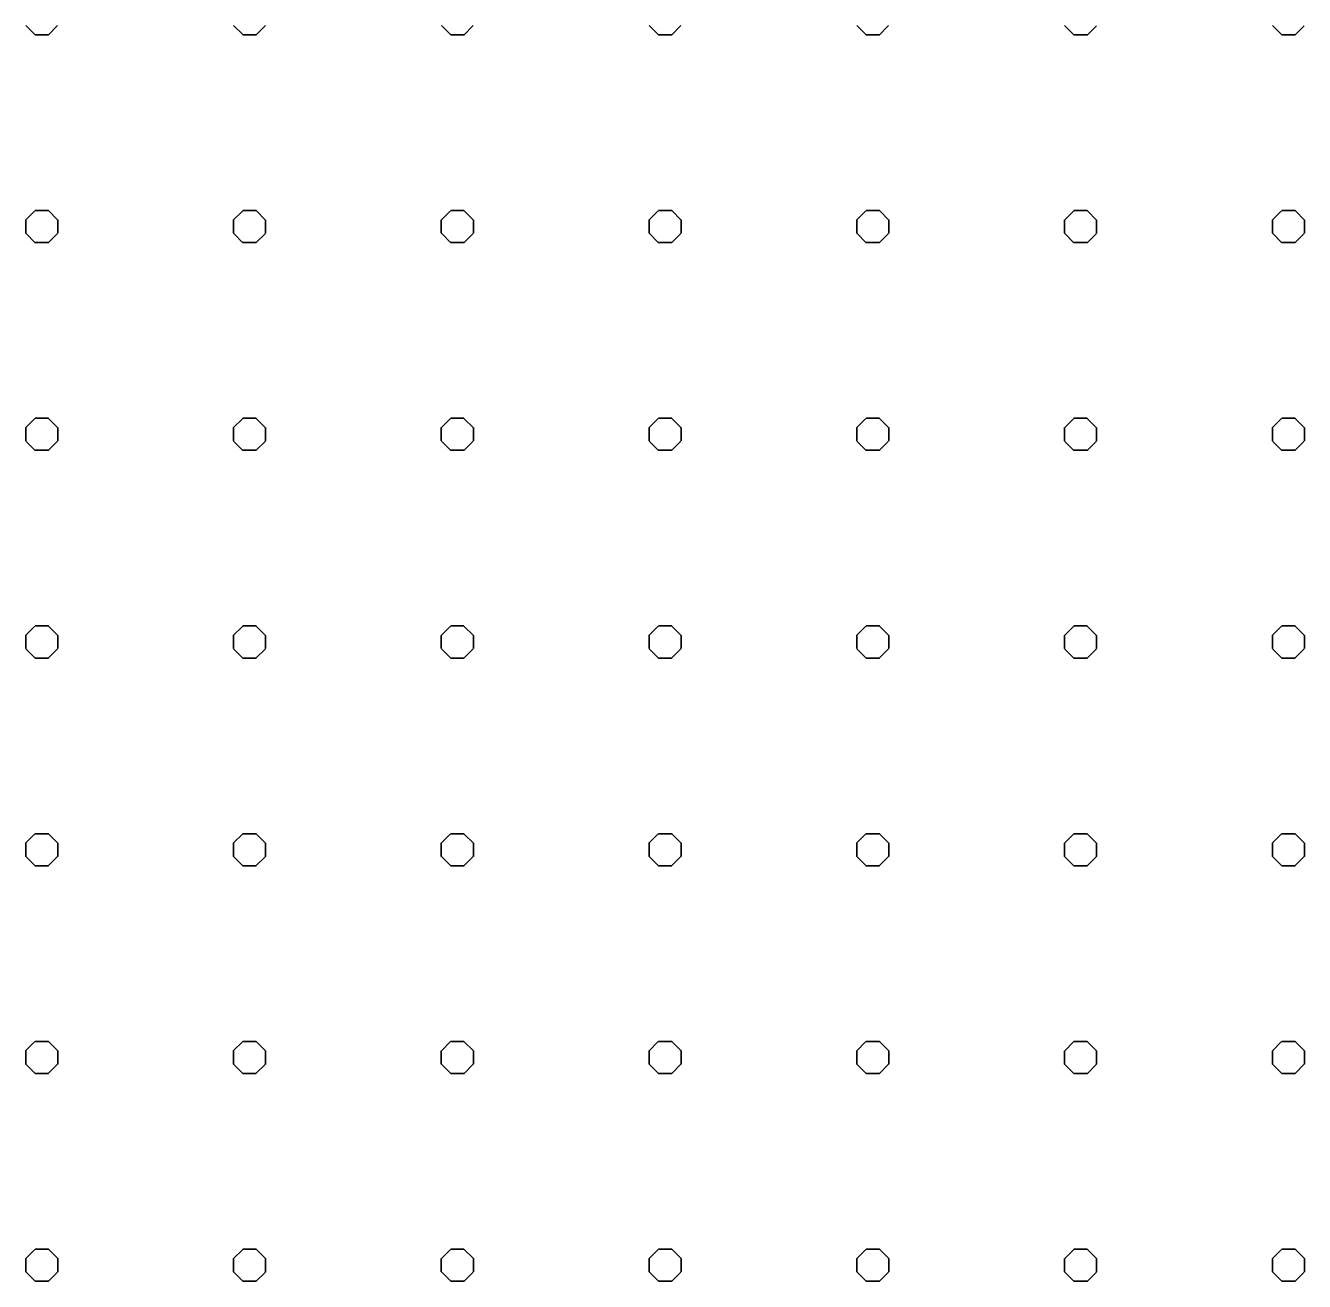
# Model space of a CAD drawing. Extents: x 427903 to 430077, y 4477233 to 4480385.
# Drawn here: x 429060.5 to 429245.2, y 4479293.4 to 4479474.7 of the extents above; entities that cross this region are included whole.
import ezdxf

# ---------------------------------------------------------------- set-up
doc = ezdxf.new("R2010")
doc.units = 0
doc.layers.add('TR_OZELMAHSUL', color=7, linetype='Continuous')

msp = doc.modelspace()

# ---------------------------------------------------------------- linework, layer by layer
at = {"layer": 'TR_OZELMAHSUL'}
for p, q in [((429061.91, 4479473.37), (429060.55, 4479474.73)), ((429063.78, 4479473.36), (429065.14, 4479474.72)), ((429091.91, 4479473.37), (429090.55, 4479474.73)), ((429093.78, 4479473.36), (429095.14, 4479474.72)), ((429121.91, 4479473.37), (429120.55, 4479474.73)), ((429123.78, 4479473.36), (429125.14, 4479474.72)), ((429151.91, 4479473.37), (429150.55, 4479474.73)), ((429153.78, 4479473.36), (429155.14, 4479474.72)), ((429181.9, 4479473.37), (429180.55, 4479474.73)), ((429183.78, 4479473.36), (429185.13, 4479474.72)), ((429211.9, 4479473.37), (429210.55, 4479474.73)), ((429213.78, 4479473.36), (429215.13, 4479474.71)), ((429241.9, 4479473.37), (429240.55, 4479474.73)), ((429243.78, 4479473.36), (429245.13, 4479474.71)), ((429061.9, 4479473.39), (429063.82, 4479473.39)), ((429061.9, 4479473.39), (429063.82, 4479473.39)), ((429091.9, 4479473.39), (429093.82, 4479473.39)), ((429091.9, 4479473.39), (429093.82, 4479473.39)), ((429121.9, 4479473.39), (429123.82, 4479473.39)), ((429121.9, 4479473.39), (429123.82, 4479473.39)), ((429151.9, 4479473.39), (429153.82, 4479473.39)), ((429151.9, 4479473.39), (429153.82, 4479473.39)), ((429181.9, 4479473.39), (429183.82, 4479473.39)), ((429181.9, 4479473.39), (429183.82, 4479473.39)), ((429211.9, 4479473.39), (429213.82, 4479473.39)), ((429211.9, 4479473.39), (429213.82, 4479473.39)), ((429241.9, 4479473.39), (429243.82, 4479473.39)), ((429241.9, 4479473.39), (429243.82, 4479473.39)), ((429060.51, 4479446.63), (429061.87, 4479447.99)), ((429061.9, 4479448.02), (429063.82, 4479448.02)), ((429065.18, 4479446.64), (429063.82, 4479448)), ((429090.51, 4479446.63), (429091.87, 4479447.99)), ((429091.9, 4479448.02), (429093.82, 4479448.02)), ((429095.17, 4479446.64), (429093.82, 4479448)), ((429120.51, 4479446.63), (429121.87, 4479447.99)), ((429121.9, 4479448.02), (429123.82, 4479448.02)), ((429125.17, 4479446.64), (429123.82, 4479448)), ((429150.51, 4479446.63), (429151.87, 4479447.99)), ((429151.9, 4479448.02), (429153.82, 4479448.02)), ((429155.17, 4479446.64), (429153.82, 4479448)), ((429180.51, 4479446.63), (429181.86, 4479447.99)), ((429181.9, 4479448.02), (429183.82, 4479448.02)), ((429185.17, 4479446.64), (429183.82, 4479448)), ((429210.51, 4479446.63), (429211.86, 4479447.99)), ((429211.9, 4479448.02), (429213.82, 4479448.02)), ((429215.17, 4479446.64), (429213.82, 4479448)), ((429240.51, 4479446.63), (429241.86, 4479447.98)), ((429241.9, 4479448.02), (429243.82, 4479448.02)), ((429245.17, 4479446.64), (429243.82, 4479448)), ((429060.54, 4479444.75), (429060.54, 4479446.66)), ((429065.17, 4479444.75), (429065.17, 4479446.66)), ((429090.54, 4479444.75), (429090.54, 4479446.66)), ((429095.17, 4479444.75), (429095.17, 4479446.66)), ((429120.54, 4479444.75), (429120.54, 4479446.66)), ((429125.17, 4479444.75), (429125.17, 4479446.66)), ((429150.54, 4479444.75), (429150.54, 4479446.66)), ((429155.17, 4479444.75), (429155.17, 4479446.66)), ((429180.54, 4479444.75), (429180.54, 4479446.66)), ((429185.17, 4479444.75), (429185.17, 4479446.66)), ((429210.54, 4479444.75), (429210.54, 4479446.66)), ((429215.17, 4479444.75), (429215.17, 4479446.66)), ((429240.54, 4479444.75), (429240.54, 4479446.66)), ((429245.17, 4479444.75), (429245.17, 4479446.66)), ((429061.91, 4479443.37), (429060.55, 4479444.73)), ((429063.78, 4479443.36), (429065.14, 4479444.72)), ((429091.9, 4479443.37), (429090.55, 4479444.73)), ((429093.78, 4479443.36), (429095.14, 4479444.72)), ((429121.9, 4479443.37), (429120.55, 4479444.73)), ((429123.78, 4479443.36), (429125.14, 4479444.72)), ((429151.9, 4479443.37), (429150.55, 4479444.73)), ((429153.78, 4479443.36), (429155.14, 4479444.72)), ((429181.9, 4479443.37), (429180.55, 4479444.73)), ((429183.78, 4479443.36), (429185.13, 4479444.72)), ((429211.9, 4479443.37), (429210.55, 4479444.73)), ((429213.78, 4479443.36), (429215.13, 4479444.72)), ((429241.9, 4479443.37), (429240.55, 4479444.73)), ((429243.78, 4479443.36), (429245.13, 4479444.71)), ((429061.9, 4479443.39), (429063.82, 4479443.39)), ((429091.9, 4479443.39), (429093.82, 4479443.39)), ((429121.9, 4479443.39), (429123.82, 4479443.39)), ((429151.9, 4479443.39), (429153.82, 4479443.39)), ((429181.9, 4479443.39), (429183.82, 4479443.39)), ((429211.9, 4479443.39), (429213.82, 4479443.39)), ((429241.9, 4479443.39), (429243.82, 4479443.39)), ((429060.51, 4479416.63), (429061.87, 4479417.99)), ((429060.54, 4479414.75), (429060.54, 4479416.66)), ((429061.9, 4479418.02), (429063.82, 4479418.02)), ((429065.17, 4479416.64), (429063.82, 4479418)), ((429065.17, 4479414.75), (429065.17, 4479416.66)), ((429090.51, 4479416.63), (429091.87, 4479417.99)), ((429090.54, 4479414.75), (429090.54, 4479416.66)), ((429091.9, 4479418.02), (429093.82, 4479418.02)), ((429095.17, 4479416.64), (429093.82, 4479418)), ((429095.17, 4479414.75), (429095.17, 4479416.66)), ((429120.51, 4479416.63), (429121.87, 4479417.99)), ((429120.54, 4479414.75), (429120.54, 4479416.66)), ((429121.9, 4479418.02), (429123.82, 4479418.02)), ((429125.17, 4479416.64), (429123.82, 4479418)), ((429125.17, 4479414.75), (429125.17, 4479416.66)), ((429150.51, 4479416.63), (429151.87, 4479417.99)), ((429150.54, 4479414.75), (429150.54, 4479416.66)), ((429151.9, 4479418.02), (429153.82, 4479418.02)), ((429155.17, 4479416.64), (429153.82, 4479418)), ((429155.17, 4479414.75), (429155.17, 4479416.66)), ((429180.51, 4479416.63), (429181.86, 4479417.99)), ((429180.54, 4479414.75), (429180.54, 4479416.66)), ((429181.9, 4479418.02), (429183.82, 4479418.02)), ((429185.17, 4479416.64), (429183.82, 4479418)), ((429185.17, 4479414.75), (429185.17, 4479416.66)), ((429210.51, 4479416.63), (429211.86, 4479417.99)), ((429210.54, 4479414.75), (429210.54, 4479416.66)), ((429211.9, 4479418.02), (429213.82, 4479418.02)), ((429215.17, 4479416.64), (429213.82, 4479418)), ((429215.17, 4479414.75), (429215.17, 4479416.66)), ((429240.51, 4479416.63), (429241.86, 4479417.98)), ((429240.54, 4479414.75), (429240.54, 4479416.66)), ((429241.9, 4479418.02), (429243.82, 4479418.02)), ((429245.17, 4479416.64), (429243.82, 4479418)), ((429245.17, 4479414.75), (429245.17, 4479416.66)), ((429061.9, 4479413.37), (429060.55, 4479414.73)), ((429063.78, 4479413.36), (429065.14, 4479414.72)), ((429091.9, 4479413.37), (429090.55, 4479414.73)), ((429093.78, 4479413.36), (429095.14, 4479414.72)), ((429121.9, 4479413.37), (429120.55, 4479414.73)), ((429123.78, 4479413.36), (429125.14, 4479414.72)), ((429151.9, 4479413.37), (429150.55, 4479414.73)), ((429153.78, 4479413.36), (429155.14, 4479414.72)), ((429181.9, 4479413.37), (429180.55, 4479414.73)), ((429183.78, 4479413.36), (429185.13, 4479414.72)), ((429211.9, 4479413.37), (429210.55, 4479414.73)), ((429213.78, 4479413.36), (429215.13, 4479414.72)), ((429241.9, 4479413.37), (429240.55, 4479414.73)), ((429243.78, 4479413.36), (429245.13, 4479414.71)), ((429061.9, 4479413.39), (429063.82, 4479413.39)), ((429061.9, 4479413.39), (429063.82, 4479413.39)), ((429091.9, 4479413.39), (429093.82, 4479413.39)), ((429091.9, 4479413.39), (429093.82, 4479413.39)), ((429121.9, 4479413.39), (429123.82, 4479413.39)), ((429121.9, 4479413.39), (429123.82, 4479413.39)), ((429151.9, 4479413.39), (429153.82, 4479413.39)), ((429151.9, 4479413.39), (429153.82, 4479413.39)), ((429181.9, 4479413.39), (429183.82, 4479413.39)), ((429181.9, 4479413.39), (429183.82, 4479413.39)), ((429211.9, 4479413.39), (429213.82, 4479413.39)), ((429211.9, 4479413.39), (429213.82, 4479413.39)), ((429241.9, 4479413.39), (429243.82, 4479413.39)), ((429241.9, 4479413.39), (429243.82, 4479413.39)), ((429060.51, 4479386.64), (429061.87, 4479387.99)), ((429061.9, 4479388.02), (429063.82, 4479388.02)), ((429061.9, 4479388.02), (429063.82, 4479388.02)), ((429065.17, 4479386.64), (429063.82, 4479388)), ((429090.51, 4479386.63), (429091.87, 4479387.99)), ((429091.9, 4479388.02), (429093.82, 4479388.02)), ((429091.9, 4479388.02), (429093.82, 4479388.02)), ((429095.17, 4479386.64), (429093.82, 4479388)), ((429120.51, 4479386.63), (429121.87, 4479387.99)), ((429121.9, 4479388.02), (429123.82, 4479388.02)), ((429121.9, 4479388.02), (429123.82, 4479388.02)), ((429125.17, 4479386.64), (429123.82, 4479388)), ((429150.51, 4479386.63), (429151.87, 4479387.99)), ((429151.9, 4479388.02), (429153.82, 4479388.02)), ((429151.9, 4479388.02), (429153.82, 4479388.02)), ((429155.17, 4479386.64), (429153.82, 4479388)), ((429180.51, 4479386.63), (429181.86, 4479387.99)), ((429181.9, 4479388.02), (429183.82, 4479388.02)), ((429181.9, 4479388.02), (429183.82, 4479388.02)), ((429185.17, 4479386.64), (429183.82, 4479388)), ((429210.51, 4479386.63), (429211.86, 4479387.99)), ((429211.9, 4479388.02), (429213.82, 4479388.02)), ((429211.9, 4479388.02), (429213.82, 4479388.02)), ((429215.17, 4479386.64), (429213.82, 4479388)), ((429240.51, 4479386.63), (429241.86, 4479387.99)), ((429241.9, 4479388.02), (429243.82, 4479388.02)), ((429241.9, 4479388.02), (429243.82, 4479388.02)), ((429245.17, 4479386.64), (429243.82, 4479388)), ((429060.54, 4479384.75), (429060.54, 4479386.66)), ((429065.17, 4479384.75), (429065.17, 4479386.66)), ((429090.54, 4479384.75), (429090.54, 4479386.66)), ((429095.17, 4479384.75), (429095.17, 4479386.66)), ((429120.54, 4479384.75), (429120.54, 4479386.66)), ((429125.17, 4479384.75), (429125.17, 4479386.66)), ((429150.54, 4479384.75), (429150.54, 4479386.66)), ((429155.17, 4479384.75), (429155.17, 4479386.66)), ((429180.54, 4479384.75), (429180.54, 4479386.66)), ((429185.17, 4479384.75), (429185.17, 4479386.66)), ((429210.54, 4479384.75), (429210.54, 4479386.66)), ((429215.17, 4479384.75), (429215.17, 4479386.66)), ((429240.54, 4479384.75), (429240.54, 4479386.66)), ((429245.17, 4479384.75), (429245.17, 4479386.66)), ((429061.9, 4479383.37), (429060.55, 4479384.73)), ((429061.9, 4479383.39), (429063.82, 4479383.39)), ((429061.9, 4479383.39), (429063.82, 4479383.39)), ((429063.78, 4479383.37), (429065.14, 4479384.72)), ((429091.9, 4479383.37), (429090.55, 4479384.73)), ((429091.9, 4479383.39), (429093.82, 4479383.39)), ((429091.9, 4479383.39), (429093.82, 4479383.39)), ((429093.78, 4479383.36), (429095.14, 4479384.72)), ((429121.9, 4479383.37), (429120.55, 4479384.73)), ((429121.9, 4479383.39), (429123.82, 4479383.39)), ((429121.9, 4479383.39), (429123.82, 4479383.39)), ((429123.78, 4479383.36), (429125.14, 4479384.72)), ((429151.9, 4479383.37), (429150.55, 4479384.73)), ((429151.9, 4479383.39), (429153.82, 4479383.39)), ((429151.9, 4479383.39), (429153.82, 4479383.39)), ((429153.78, 4479383.36), (429155.14, 4479384.72)), ((429181.9, 4479383.37), (429180.55, 4479384.73)), ((429181.9, 4479383.39), (429183.82, 4479383.39)), ((429181.9, 4479383.39), (429183.82, 4479383.39)), ((429183.78, 4479383.36), (429185.13, 4479384.72)), ((429211.9, 4479383.37), (429210.55, 4479384.73)), ((429211.9, 4479383.39), (429213.82, 4479383.39)), ((429211.9, 4479383.39), (429213.82, 4479383.39)), ((429213.78, 4479383.36), (429215.13, 4479384.72)), ((429241.9, 4479383.37), (429240.55, 4479384.73)), ((429241.9, 4479383.39), (429243.82, 4479383.39)), ((429241.9, 4479383.39), (429243.82, 4479383.39)), ((429243.78, 4479383.36), (429245.13, 4479384.72)), ((429060.51, 4479356.64), (429061.87, 4479357.99)), ((429061.9, 4479358.02), (429063.82, 4479358.02)), ((429065.17, 4479356.65), (429063.82, 4479358)), ((429090.51, 4479356.63), (429091.87, 4479357.99)), ((429091.9, 4479358.02), (429093.82, 4479358.02)), ((429095.17, 4479356.65), (429093.82, 4479358)), ((429120.51, 4479356.63), (429121.87, 4479357.99)), ((429121.9, 4479358.02), (429123.82, 4479358.02)), ((429125.17, 4479356.65), (429123.82, 4479358)), ((429150.51, 4479356.63), (429151.87, 4479357.99)), ((429151.9, 4479358.02), (429153.82, 4479358.02)), ((429155.17, 4479356.65), (429153.82, 4479358)), ((429180.51, 4479356.63), (429181.86, 4479357.99)), ((429181.9, 4479358.02), (429183.82, 4479358.02)), ((429185.17, 4479356.65), (429183.82, 4479358)), ((429210.51, 4479356.63), (429211.86, 4479357.99)), ((429211.9, 4479358.02), (429213.82, 4479358.02)), ((429215.17, 4479356.65), (429213.82, 4479358)), ((429240.51, 4479356.63), (429241.86, 4479357.99)), ((429241.9, 4479358.02), (429243.82, 4479358.02)), ((429245.17, 4479356.65), (429243.82, 4479358)), ((429060.54, 4479354.75), (429060.54, 4479356.66)), ((429065.17, 4479354.75), (429065.17, 4479356.66)), ((429090.54, 4479354.75), (429090.54, 4479356.66)), ((429095.17, 4479354.75), (429095.17, 4479356.66)), ((429120.54, 4479354.75), (429120.54, 4479356.66)), ((429125.17, 4479354.75), (429125.17, 4479356.66)), ((429150.54, 4479354.75), (429150.54, 4479356.66)), ((429155.17, 4479354.75), (429155.17, 4479356.66)), ((429180.54, 4479354.75), (429180.54, 4479356.66)), ((429185.17, 4479354.75), (429185.17, 4479356.66)), ((429210.54, 4479354.75), (429210.54, 4479356.66)), ((429215.17, 4479354.75), (429215.17, 4479356.66)), ((429240.54, 4479354.75), (429240.54, 4479356.66)), ((429245.17, 4479354.75), (429245.17, 4479356.66)), ((429061.9, 4479353.38), (429060.55, 4479354.73)), ((429063.78, 4479353.37), (429065.14, 4479354.72)), ((429091.9, 4479353.38), (429090.55, 4479354.73)), ((429093.78, 4479353.36), (429095.14, 4479354.72)), ((429121.9, 4479353.38), (429120.55, 4479354.73)), ((429123.78, 4479353.36), (429125.14, 4479354.72)), ((429151.9, 4479353.38), (429150.55, 4479354.73)), ((429153.78, 4479353.36), (429155.14, 4479354.72)), ((429181.9, 4479353.38), (429180.55, 4479354.73)), ((429183.78, 4479353.36), (429185.13, 4479354.72)), ((429211.9, 4479353.38), (429210.55, 4479354.73)), ((429213.78, 4479353.36), (429215.13, 4479354.72)), ((429241.9, 4479353.38), (429240.55, 4479354.73)), ((429243.78, 4479353.36), (429245.13, 4479354.72)), ((429061.9, 4479353.39), (429063.82, 4479353.39)), ((429091.9, 4479353.39), (429093.82, 4479353.39)), ((429121.9, 4479353.39), (429123.82, 4479353.39)), ((429151.9, 4479353.39), (429153.82, 4479353.39)), ((429181.9, 4479353.39), (429183.82, 4479353.39)), ((429211.9, 4479353.39), (429213.82, 4479353.39)), ((429241.9, 4479353.39), (429243.82, 4479353.39)), ((429060.51, 4479326.64), (429061.87, 4479327.99)), ((429061.9, 4479328.02), (429063.82, 4479328.02)), ((429065.17, 4479326.65), (429063.82, 4479328)), ((429090.51, 4479326.64), (429091.87, 4479327.99)), ((429091.9, 4479328.02), (429093.82, 4479328.02)), ((429095.17, 4479326.65), (429093.82, 4479328)), ((429120.51, 4479326.63), (429121.87, 4479327.99)), ((429121.9, 4479328.02), (429123.82, 4479328.02)), ((429125.17, 4479326.65), (429123.82, 4479328)), ((429150.51, 4479326.63), (429151.87, 4479327.99)), ((429151.9, 4479328.02), (429153.82, 4479328.02)), ((429155.17, 4479326.65), (429153.82, 4479328)), ((429180.51, 4479326.63), (429181.86, 4479327.99)), ((429181.9, 4479328.02), (429183.82, 4479328.02)), ((429185.17, 4479326.65), (429183.82, 4479328)), ((429210.51, 4479326.63), (429211.86, 4479327.99)), ((429211.9, 4479328.02), (429213.82, 4479328.02)), ((429215.17, 4479326.65), (429213.82, 4479328)), ((429240.51, 4479326.63), (429241.86, 4479327.99)), ((429241.9, 4479328.02), (429243.82, 4479328.02)), ((429245.17, 4479326.65), (429243.82, 4479328)), ((429060.54, 4479324.75), (429060.54, 4479326.66)), ((429065.17, 4479324.75), (429065.17, 4479326.66)), ((429090.54, 4479324.75), (429090.54, 4479326.66)), ((429095.17, 4479324.75), (429095.17, 4479326.66)), ((429120.54, 4479324.75), (429120.54, 4479326.66)), ((429125.17, 4479324.75), (429125.17, 4479326.66)), ((429150.54, 4479324.75), (429150.54, 4479326.66)), ((429155.17, 4479324.75), (429155.17, 4479326.66)), ((429180.54, 4479324.75), (429180.54, 4479326.66)), ((429185.17, 4479324.75), (429185.17, 4479326.66)), ((429210.54, 4479324.75), (429210.54, 4479326.66)), ((429215.17, 4479324.75), (429215.17, 4479326.66)), ((429240.54, 4479324.75), (429240.54, 4479326.66)), ((429245.17, 4479324.75), (429245.17, 4479326.66)), ((429061.9, 4479323.38), (429060.55, 4479324.73)), ((429063.78, 4479323.37), (429065.14, 4479324.72)), ((429091.9, 4479323.38), (429090.55, 4479324.73)), ((429093.78, 4479323.37), (429095.14, 4479324.72)), ((429121.9, 4479323.38), (429120.55, 4479324.73)), ((429123.78, 4479323.36), (429125.14, 4479324.72)), ((429151.9, 4479323.38), (429150.55, 4479324.73)), ((429153.78, 4479323.36), (429155.14, 4479324.72)), ((429181.9, 4479323.38), (429180.55, 4479324.73)), ((429183.78, 4479323.36), (429185.13, 4479324.72)), ((429211.9, 4479323.38), (429210.55, 4479324.73)), ((429213.78, 4479323.36), (429215.13, 4479324.72)), ((429241.9, 4479323.38), (429240.55, 4479324.73)), ((429243.78, 4479323.36), (429245.13, 4479324.72)), ((429061.9, 4479323.39), (429063.82, 4479323.39)), ((429091.9, 4479323.39), (429093.82, 4479323.39)), ((429121.9, 4479323.39), (429123.82, 4479323.39)), ((429151.9, 4479323.39), (429153.82, 4479323.39)), ((429181.9, 4479323.39), (429183.82, 4479323.39)), ((429211.9, 4479323.39), (429213.82, 4479323.39)), ((429241.9, 4479323.39), (429243.82, 4479323.39)), ((429060.51, 4479296.64), (429061.87, 4479297.99)), ((429060.54, 4479294.75), (429060.54, 4479296.66)), ((429061.9, 4479298.02), (429063.82, 4479298.02)), ((429065.17, 4479296.65), (429063.82, 4479298)), ((429065.17, 4479294.75), (429065.17, 4479296.66)), ((429090.51, 4479296.64), (429091.87, 4479297.99)), ((429090.54, 4479294.75), (429090.54, 4479296.66)), ((429091.9, 4479298.02), (429093.82, 4479298.02)), ((429095.17, 4479296.65), (429093.82, 4479298)), ((429095.17, 4479294.75), (429095.17, 4479296.66)), ((429120.51, 4479296.63), (429121.87, 4479297.99)), ((429120.54, 4479294.75), (429120.54, 4479296.66)), ((429121.9, 4479298.02), (429123.82, 4479298.02)), ((429125.17, 4479296.65), (429123.82, 4479298)), ((429125.17, 4479294.75), (429125.17, 4479296.66)), ((429150.51, 4479296.63), (429151.87, 4479297.99)), ((429150.54, 4479294.75), (429150.54, 4479296.66)), ((429151.9, 4479298.02), (429153.82, 4479298.02)), ((429155.17, 4479296.65), (429153.82, 4479298)), ((429155.17, 4479294.75), (429155.17, 4479296.66)), ((429180.51, 4479296.63), (429181.86, 4479297.99)), ((429180.54, 4479294.75), (429180.54, 4479296.66)), ((429181.9, 4479298.02), (429183.82, 4479298.02)), ((429185.17, 4479296.65), (429183.82, 4479298)), ((429185.17, 4479294.75), (429185.17, 4479296.66)), ((429210.51, 4479296.63), (429211.86, 4479297.99)), ((429210.54, 4479294.75), (429210.54, 4479296.66)), ((429211.9, 4479298.02), (429213.82, 4479298.02)), ((429215.17, 4479296.65), (429213.82, 4479298)), ((429215.17, 4479294.75), (429215.17, 4479296.66)), ((429240.51, 4479296.63), (429241.86, 4479297.99)), ((429240.54, 4479294.75), (429240.54, 4479296.66)), ((429241.9, 4479298.02), (429243.82, 4479298.02)), ((429245.17, 4479296.65), (429243.82, 4479298)), ((429245.17, 4479294.75), (429245.17, 4479296.66)), ((429061.9, 4479293.38), (429060.55, 4479294.73)), ((429063.78, 4479293.37), (429065.14, 4479294.72)), ((429091.9, 4479293.38), (429090.55, 4479294.73)), ((429093.78, 4479293.37), (429095.14, 4479294.72)), ((429121.9, 4479293.38), (429120.55, 4479294.73)), ((429123.78, 4479293.36), (429125.14, 4479294.72)), ((429151.9, 4479293.38), (429150.55, 4479294.73)), ((429153.78, 4479293.36), (429155.14, 4479294.72)), ((429181.9, 4479293.38), (429180.55, 4479294.73)), ((429183.78, 4479293.36), (429185.13, 4479294.72)), ((429211.9, 4479293.38), (429210.55, 4479294.73)), ((429213.78, 4479293.36), (429215.13, 4479294.72)), ((429241.9, 4479293.38), (429240.55, 4479294.73)), ((429243.78, 4479293.36), (429245.13, 4479294.72)), ((429061.9, 4479293.39), (429063.82, 4479293.39)), ((429091.9, 4479293.39), (429093.82, 4479293.39)), ((429121.9, 4479293.39), (429123.82, 4479293.39)), ((429151.9, 4479293.39), (429153.82, 4479293.39)), ((429181.9, 4479293.39), (429183.82, 4479293.39)), ((429211.9, 4479293.39), (429213.82, 4479293.39)), ((429241.9, 4479293.39), (429243.82, 4479293.39))]:
    msp.add_line(p, q, dxfattribs=at)

doc.saveas('drawing.dxf')
